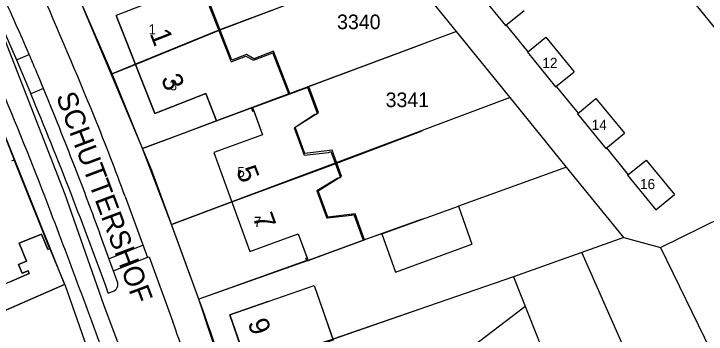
# Model space of a CAD drawing. Extents: x 148816 to 151297, y 399515 to 402500.
# Drawn here: x 151084.2 to 151169.4, y 400924.2 to 400963.7 of the extents above; entities that cross this region are included whole.
import ezdxf

# ---------------------------------------------------------------- set-up
doc = ezdxf.new("R2010")
doc.units = 0
for name, color, linetype in [('B01 Hoofdgebouw  [T] Norm', 7, 'Continuous'), ('B01 hoofgebouw', 7, 'Continuous'), ('B03 Overig opstal  [D] Norm', 7, 'Continuous'), ('B07 Tussenmuur  [D] Norm', 7, 'Continuous'), ('B07 Tussenmuur  [T] Norm', 7, 'Continuous'), ('G01 perceelsgrens', 7, 'Continuous'), ('T01 Muur  [T] Gem', 7, 'Continuous'), ('T04 Haag heg  [D] Gem', 7, 'Continuous'), ('V00 Kant verharding algemeen  [T] Norm', 7, 'Continuous'), ('V00 Kant verharding algemeen secundair  [T] Gem', 7, 'Continuous'), ('Z01 perceelnummer', 7, 'Continuous'), ('Z02 huisnummer', 7, 'Continuous'), ('Z02 Huisnummer  [Tekst] Norm', 7, 'Continuous'), ('Z06 straatnaam', 7, 'Continuous')]:
    doc.layers.add(name, color=color, linetype=linetype)

msp = doc.modelspace()

# ---------------------------------------------------------------- linework, layer by layer
at = {"layer": 'B01 Hoofdgebouw  [T] Norm'}
for p, q in [((151141.241, 400966.528), (151144.735, 400962.239)), ((151103.088, 400965.953), (151096.806, 400963.482)), ((151108.043, 400965.149), (151110.97, 400957.76)), ((151144.735, 400962.239), (151147.023, 400964.103)), ((151101.56, 400951.396), (151096.806, 400963.482)), ((151147.409, 400958.954), (151149.696, 400960.818)), ((151149.696, 400960.818), (151153.18, 400956.542)), ((151113.689, 400957.97), (151116.073, 400958.902)), ((151147.409, 400958.954), (151150.893, 400954.678)), ((151110.97, 400957.76), (151112.76, 400958.46)), ((151112.76, 400958.46), (151113.689, 400957.97)), ((151150.893, 400954.678), (151153.18, 400956.542)), ((151120.399, 400954.61), (151113.445, 400952.081)), ((151121.561, 400951.415), (151120.399, 400954.61)), ((151107.817, 400953.86), (151101.56, 400951.396)), ((151109.142, 400950.491), (151107.817, 400953.86)), ((151118.054, 400953.835), (151109.142, 400950.491)), ((151153.567, 400951.385), (151155.852, 400953.252)), ((151155.852, 400953.252), (151159.352, 400948.969)), ((151113.445, 400952.081), (151113.585, 400951.696)), ((151113.585, 400951.696), (151113.745, 400951.754)), ((151113.745, 400951.754), (151114.827, 400948.764)), ((151121.26, 400951.306), (151118.822, 400949.688)), ((151121.26, 400951.306), (151121.561, 400951.415)), ((151153.567, 400951.385), (151157.067, 400947.102)), ((151118.822, 400949.688), (151118.718, 400949.651)), ((151118.718, 400949.651), (151119.927, 400946.282)), ((151114.827, 400948.764), (151108.837, 400946.597)), ((151157.067, 400947.102), (151159.352, 400948.969)), ((151108.837, 400946.597), (151113.24, 400934.424)), ((151119.927, 400946.282), (151122.941, 400946.622)), ((151122.941, 400946.622), (151123.242, 400946.731)), ((151123.242, 400946.731), (151124.398, 400943.534)), ((151083.949, 400945.59), (151084.246, 400945.709)), ((151088.654, 400934.752), (151084.246, 400945.709)), ((151159.735, 400943.808), (151162.017, 400945.678)), ((151162.017, 400945.678), (151165.512, 400941.412)), ((151124.097, 400943.425), (151121.517, 400941.877)), ((151124.097, 400943.425), (151124.398, 400943.534)), ((151159.735, 400943.808), (151163.23, 400939.542)), ((151121.517, 400941.877), (151122.726, 400938.508)), ((151163.23, 400939.542), (151165.512, 400941.412)), ((151129.514, 400936.598), (151138.916, 400940.013)), ((151138.916, 400940.013), (151140.576, 400935.297)), ((151122.83, 400938.545), (151122.726, 400938.508)), ((151122.83, 400938.545), (151125.753, 400938.874)), ((151125.753, 400938.874), (151126.054, 400938.984)), ((151126.054, 400938.984), (151127.222, 400935.791)), ((151113.24, 400934.424), (151119.208, 400936.583)), ((151119.208, 400936.583), (151120.31, 400933.596)), ((151129.514, 400936.598), (151131.174, 400931.882)), ((151084.847, 400935.441), (151087.606, 400936.551)), ((151087.606, 400936.551), (151088.375, 400934.64)), ((151120.27, 400933.247), (151127.222, 400935.791)), ((151085.747, 400933.205), (151084.847, 400935.441)), ((151131.174, 400931.882), (151140.576, 400935.297)), ((151088.654, 400934.752), (151088.375, 400934.64)), ((151084.801, 400932.824), (151085.747, 400933.205)), ((151120.31, 400933.596), (151120.16, 400933.54)), ((151120.27, 400933.247), (151120.16, 400933.54)), ((151085.242, 400931.729), (151084.801, 400932.824)), ((151078.812, 400928.549), (151086.085, 400931.698)), ((151085.956, 400932.017), (151085.242, 400931.729)), ((151086.085, 400931.698), (151085.956, 400932.017)), ((151110.774, 400926.618), (151121.151, 400930.238)), ((151121.151, 400930.238), (151123.513, 400923.527)), ((151115.392, 400913.407), (151110.774, 400926.618))]:
    msp.add_line(p, q, dxfattribs=at)
at = {"layer": 'B01 hoofgebouw'}
for points in [[(151118.188, 400953.876), (151116.153, 400959.093), (151113.759, 400958.16), (151112.83, 400958.699), (151111.041, 400958.001), (151108.153, 400965.408), (151110.398, 400966.284), (151111.632, 400967.882), (151111.972, 400969.817), (151110.838, 400972.724), (151110.108, 400974.593)], [(151101.84, 400969.209), (151103.088, 400965.953), (151096.806, 400963.482), (151101.56, 400951.396), (151107.817, 400953.86), (151109.142, 400950.491), (151113.597, 400952.163), (151114.827, 400948.764), (151108.837, 400946.597), (151113.24, 400934.424), (151119.208, 400936.583), (151120.418, 400933.302), (151125.113, 400935.019)], [(151125.113, 400935.019), (151127.368, 400935.844), (151126.203, 400939.068), (151122.846, 400938.626), (151121.673, 400941.868), (151124.536, 400943.676), (151123.373, 400946.89), (151120.01, 400946.467), (151118.837, 400949.709), (151121.693, 400951.536), (151120.53, 400954.75), (151113.597, 400952.163)], [(151083.949, 400945.59), (151084.246, 400945.709), (151088.654, 400934.752), (151088.375, 400934.64), (151087.606, 400936.551), (151084.847, 400935.441), (151085.747, 400933.205), (151084.801, 400932.824), (151085.242, 400931.729), (151085.956, 400932.017), (151086.085, 400931.698), (151078.812, 400928.549), (151078.685, 400928.843), (151078.96, 400928.962), (151076.975, 400933.55)], [(151115.494, 400928.264), (151121.161, 400930.24), (151123.513, 400923.507), (151122.572, 400923.178), (151124.825, 400916.727), (151120.108, 400915.067)], [(151115.494, 400928.264), (151110.774, 400926.618), (151115.392, 400913.407), (151120.108, 400915.067)]]:
    msp.add_lwpolyline(points, dxfattribs=at)
at = {"layer": 'B03 Overig opstal  [D] Norm'}
msp.add_line((151118.054, 400953.835), (151116.073, 400958.902), dxfattribs=at)
at = {"layer": 'B07 Tussenmuur  [D] Norm'}
msp.add_line((151090.472, 400930.348), (151077.591, 400924.702), dxfattribs=at)
msp.add_line((151090.472, 400930.348), (151077.591, 400924.702), dxfattribs=at)
at = {"layer": 'B07 Tussenmuur  [T] Norm'}
for p, q in [((151109.425, 400961.661), (151099.169, 400957.474)), ((151123.763, 400945.29), (151111.036, 400940.517))]:
    msp.add_line(p, q, dxfattribs=at)
at = {"layer": 'G01 perceelsgrens'}
for points in [[(151070.985, 400991.54), (151090.472, 400941.476), (151095.247, 400927.884), (151102.191, 400909.312), (151107.079, 400894.568)], [(151096.31, 400956.306), (151099.182, 400957.442), (151109.588, 400961.728), (151131.7, 400970.118)], [(151096.31, 400956.306), (151092.34, 400965.512)], [(151100.062, 400947.098), (151109.142, 400950.491), (151113.597, 400952.163), (151134.47, 400959.951)], [(151100.062, 400947.098), (151096.31, 400956.306)], [(151080.212, 400955.765), (151090.431, 400930.365), (151077.549, 400924.739)], [(151103.63, 400937.74), (151111.038, 400940.511), (151123.956, 400945.278), (151134.47, 400949.262)], [(151103.63, 400937.74), (151100.062, 400947.098)], [(151134.47, 400938.4), (151127.368, 400935.844), (151120.418, 400933.302), (151106.975, 400928.539)], [(151106.975, 400928.539), (151103.63, 400937.74)], [(151110.147, 400918.98), (151106.975, 400928.539)], [(151110.147, 400918.98), (151122.523, 400923.32), (151123.477, 400923.611), (151134.47, 400927.413)]]:
    msp.add_lwpolyline(points, dxfattribs=at)
at = {"layer": 'T01 Muur  [T] Gem'}
for p, q in [((151144.812, 400962.302), (151147.486, 400959.017)), ((151150.97, 400954.741), (151153.644, 400951.448)), ((151157.144, 400947.164), (151159.812, 400943.87))]:
    msp.add_line(p, q, dxfattribs=at)
at = {"layer": 'T04 Haag heg  [D] Gem'}
for p, q in [((151131.7, 400970.118), (151109.423, 400961.665)), ((151138.676, 400961.52), (151131.7, 400970.118)), ((151138.676, 400961.52), (151126.136, 400956.842)), ((151145.294, 400953.364), (151138.676, 400961.52)), ((151099.169, 400957.474), (151096.31, 400956.306)), ((151126.136, 400956.842), (151120.371, 400954.688)), ((151145.294, 400953.364), (151123.763, 400945.29)), ((151152.244, 400944.797), (151145.294, 400953.364)), ((151109.142, 400950.491), (151104.602, 400948.794)), ((151104.602, 400948.794), (151100.062, 400947.098)), ((151152.244, 400944.797), (151138.918, 400940.008)), ((151159.27, 400936.136), (151152.244, 400944.797)), ((151111.036, 400940.517), (151103.63, 400937.74)), ((151163.803, 400934.914), (151172.138, 400939.033)), ((151129.514, 400936.598), (151127.222, 400935.791)), ((151159.27, 400936.136), (151145.689, 400931.294)), ((151159.27, 400936.136), (151163.803, 400934.914)), ((151163.803, 400934.914), (151178.012, 400905.711)), ((151154.133, 400934.243), (151161.687, 400917.175)), ((151120.251, 400933.299), (151106.986, 400928.531)), ((151145.689, 400931.294), (151123.477, 400923.611)), ((151145.689, 400931.294), (151150.474, 400919.295)), ((151147.106, 400927.605), (151139.601, 400921.882))]:
    msp.add_line(p, q, dxfattribs=at)
at = {"layer": 'V00 Kant verharding algemeen  [T] Norm'}
for points in [[(151106.986, 400928.531), (151101.188, 400944.397), (151089.085, 400973.156), (151081.637, 400988.109), (151105.724, 401000)], [(151186.595, 400957.902), (151189.89, 400953.806), (151180.819, 400949.293), (151139.611, 401000)], [(151081.364, 400965.151), (151084.534, 400958.034)], [(151084.534, 400958.034), (151086.102, 400958.673)], [(151087.861, 400954.486), (151086.298, 400953.833)], [(151082.085, 400951.081), (151084.246, 400945.709)], [(151097.898, 400941.196), (151100.659, 400933.69), (151100.871, 400933.762), (151103.785, 400925.742)], [(151096.937, 400930.746), (151094.886, 400936.38)], [(151088.654, 400934.752), (151090.406, 400930.513), (151090.484, 400930.365), (151093.47, 400921.753), (151095.422, 400916.094)], [(151090.472, 400930.348), (151048.344, 400911.896), (151052.333, 400900.258), (151096.542, 400912.742)], [(151095.835, 400929.286), (151096.368, 400929.48)]]:
    msp.add_lwpolyline(points, dxfattribs=at)
for centre, radius, start, end in [((150458.418, 400691.03), 686.802, 22.231117, 23.697956), ((150756.455, 400816.491), 359.003, 23.33133, 24.66603), ((150592.128, 400748.506), 532.034, 21.54912, 23.31205), ((150612.701, 400759.425), 513.64, 21.16013, 22.31901), ((150586.147, 400745.43), 541.833, 19.83562, 22.62055), ((150864.131, 400856.663), 248.581, 19.8806, 22.27213), ((150766.996, 400818.013), 348.601, 19.84932, 21.33404), ((149939.795, 400501.239), 1229.628, 20.032153, 21.100986), ((151096.064, 400930.377), 0.948, 288.70683, 22.89038), ((150680.345, 400775.283), 453.329, 17.62221, 19.75807), ((150654.314, 400766.473), 476.856, 18.46737, 19.51163)]:
    msp.add_arc(centre, radius, start, end, dxfattribs=at)
at = {"layer": 'V00 Kant verharding algemeen secundair  [T] Gem'}
msp.add_line((151084.534, 400958.034), (151086.298, 400953.833), dxfattribs=at)
for points in [[(151100.115, 400935.184), (151095.934, 400933.524)], [(151096.471, 400932.032), (151100.672, 400933.692)]]:
    msp.add_lwpolyline(points, dxfattribs=at)
for centre, radius, start, end in [((150756.455, 400816.491), 359.003, 22.99262, 23.33132), ((150612.701, 400759.425), 513.64, 22.31901, 22.58889)]:
    msp.add_arc(centre, radius, start, end, dxfattribs=at)

# ---------------------------------------------------------------- texts
at = {"layer": 'Z01 perceelnummer'}
for s, p in [('3340', (151123.988, 400961.802)), ('3341', (151129.964, 400952.199))]:
    msp.add_text(s, height=1.8, dxfattribs=at).set_placement(p)
at = {"layer": 'Z02 huisnummer'}
for s, rotation, p in [('1', 291.46106, (151100.902, 400961.266)), ('3', 291.46106, (151102.286, 400955.73)), ('5', 291.46106, (151111.525, 400944.406)), ('7', 289.88517, (151113.562, 400938.678)), ('9', 289.26841, (151112.96, 400925.666))]:
    msp.add_text(s, height=2.5, rotation=rotation, dxfattribs=at).set_placement(p)
at = {"layer": 'Z02 Huisnummer  [Tekst] Norm'}
for s, p in [('1', (151100.778, 400961.157)), ('12', (151149.258, 400957.02)), ('3', (151103.376, 400954.267)), ('14', (151155.335, 400949.39)), ('5', (151111.703, 400943.572)), ('16', (151161.274, 400942.093)), ('7', (151113.748, 400937.438))]:
    msp.add_text(s, height=1.25, dxfattribs=at).set_placement(p)
at = {"layer": 'Z06 straatnaam'}
msp.add_text('SCHUTTERSHOF', height=2.5, rotation=290.55605, dxfattribs=at).set_placement((151089.369, 400953.527))

doc.saveas('drawing.dxf')
